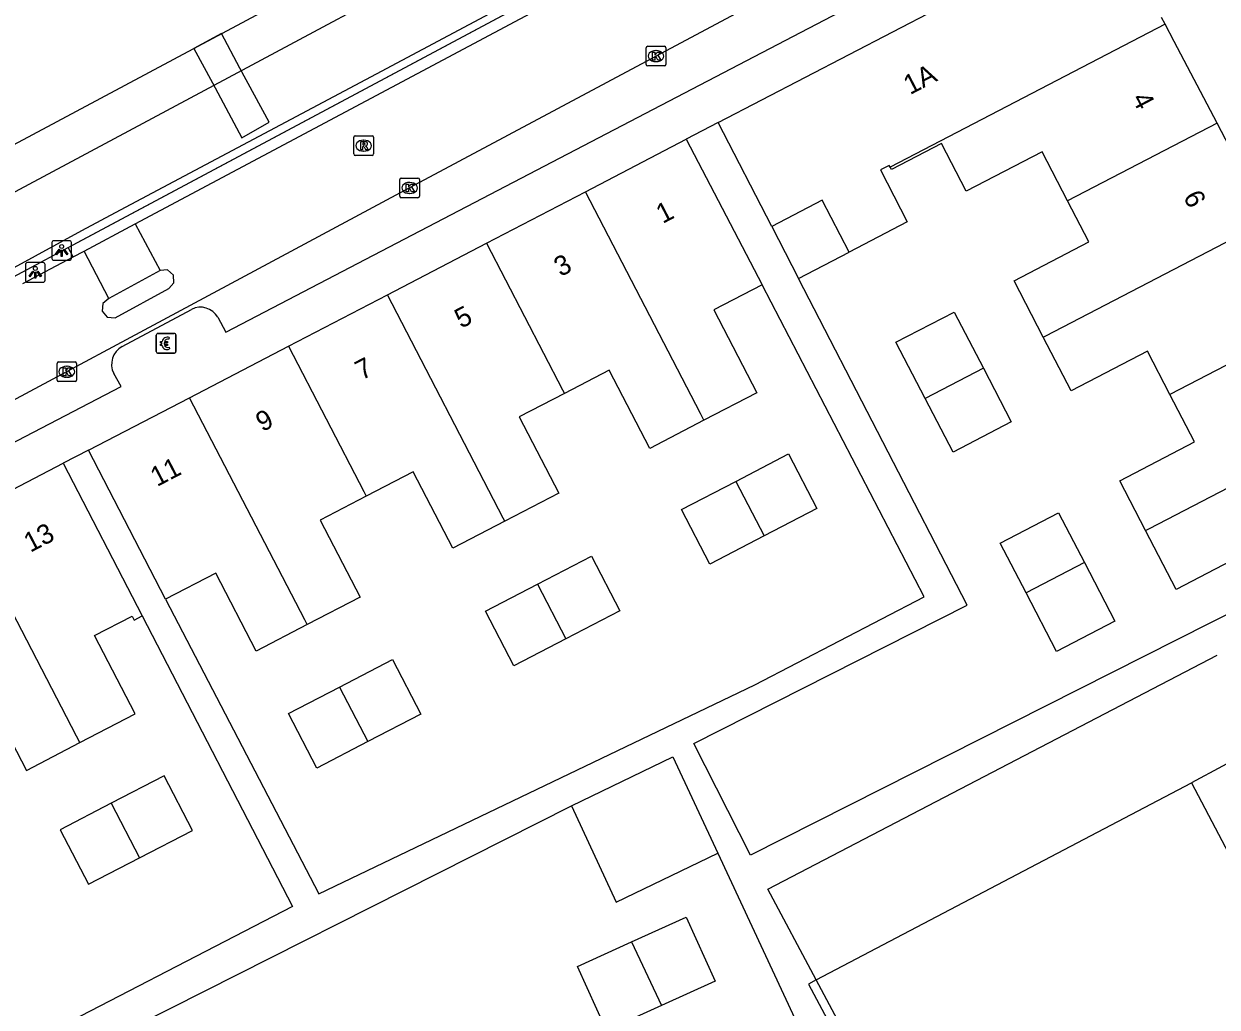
# Model space of a CAD drawing. Extents: x 159265 to 160143, y 383413 to 384319.
# Drawn here: x 159430.5 to 159491.4, y 384244.2 to 384294.3 of the extents above; entities that cross this region are included whole.
import ezdxf

# ---------------------------------------------------------------- set-up
doc = ezdxf.new("R2010")
doc.units = 0
for name, color, linetype in [('IMGEO_Betaalautomaat', 7, 'Continuous'), ('IMGEO_Dek', 7, 'Continuous'), ('IMGEO_Kolk', 7, 'Continuous'), ('IMGEO_Lichtpunt', 7, 'Continuous'), ('IMGEO_Pand', 7, 'Continuous'), ('IMGEO_Pand_nummerreeks', 7, 'Continuous'), ('IMGEO_Pand_overbouw', 7, 'Continuous'), ('IMGEO_Parkeervlak_open', 7, 'Continuous'), ('IMGEO_Pijler', 7, 'Continuous'), ('IMGEO_Rijbaan_lokaal_open', 7, 'Continuous'), ('IMGEO_Rijbaan_regionaal_gesloten', 7, 'Continuous'), ('IMGEO_Rioolput', 7, 'Continuous'), ('IMGEO_Voetpad_open', 7, 'Continuous')]:
    doc.layers.add(name, color=color, linetype=linetype)

msp = doc.modelspace()

# ---------------------------------------------------------------- linework, layer by layer
at = {"layer": 'IMGEO_Betaalautomaat'}
for p, q in [((159437.241, 384277.617), (159437.241, 384278.458)), ((159437.241, 384278.458), (159437.241, 384277.617)), ((159437.316, 384278.541), (159438.157, 384278.541)), ((159438.157, 384278.541), (159437.316, 384278.541)), ((159437.524, 384278.005), (159437.524, 384278.073)), ((159437.645, 384278.073), (159437.645, 384278.005)), ((159437.903, 384278.346), (159437.886, 384278.246)), ((159438.24, 384278.467), (159438.24, 384277.626)), ((159438.24, 384277.626), (159438.24, 384278.467)), ((159438.166, 384277.542), (159437.325, 384277.542)), ((159437.325, 384277.542), (159438.166, 384277.542)), ((159437.89, 384277.84), (159437.912, 384277.753))]:
    msp.add_line(p, q, dxfattribs=at)
for points in [[(159437.524, 384278.073), (159437.455, 384278.073), (159437.455, 384278.142), (159437.534, 384278.142)], [(159437.529, 384277.936), (159437.455, 384277.936), (159437.455, 384278.005), (159437.524, 384278.005)], [(159437.656, 384278.142), (159437.803, 384278.142), (159437.803, 384278.073), (159437.645, 384278.073)], [(159437.645, 384278.005), (159437.803, 384278.005), (159437.803, 384277.936), (159437.659, 384277.936)]]:
    msp.add_lwpolyline(points, dxfattribs=at)
for centre, radius, start, end in [((159437.319, 384278.464), 0.0779, 92.4484, 184.28452), ((159437.319, 384278.464), 0.0779, 92.4484, 184.28452), ((159437.817, 384278.066), 0.293, 73.01398, 165.01395), ((159437.823, 384278.079), 0.179, 69.32359, 159.56827), ((159438.163, 384278.464), 0.0779, 2.4484, 94.28452), ((159438.163, 384278.464), 0.0779, 2.4484, 94.28452), ((159437.319, 384277.62), 0.0779, 182.4484, 274.28452), ((159437.319, 384277.62), 0.0779, 182.4484, 274.28452), ((159437.79, 384277.991), 0.267, 191.80956, 297.03891), ((159437.823, 384278.006), 0.179, 202.76249, 291.86925), ((159438.163, 384277.62), 0.0779, 272.4484, 4.28452), ((159438.163, 384277.62), 0.0779, 272.4484, 4.28452)]:
    msp.add_arc(centre, radius, start, end, dxfattribs=at)
at = {"layer": 'IMGEO_Dek'}
msp.add_lwpolyline([(159491.36, 384314.274), (159488.508, 384319.441), (159420.978, 384283.376), (159423.629, 384278.478), (159423.819, 384278.126), (159430.178, 384281.556), (159433.217, 384283.18), (159480.051, 384308.213), (159482.507, 384309.525), (159484.046, 384310.348), (159490.989, 384314.076)], close=True, dxfattribs=at)
at = {"layer": 'IMGEO_Kolk'}
for p, q in [((159462.31, 384293.191), (159463.162, 384293.191)), ((159462.235, 384292.265), (159462.235, 384293.117)), ((159462.723, 384292.971), (159462.748, 384292.971)), ((159463.236, 384293.117), (159463.236, 384292.265)), ((159463.162, 384292.191), (159462.31, 384292.191)), ((159462.746, 384292.411), (159462.721, 384292.411)), ((159449.664, 384285.54), (159449.664, 384286.392)), ((159449.739, 384286.466), (159450.591, 384286.466)), ((159450.152, 384286.246), (159450.177, 384286.246)), ((159450.665, 384286.392), (159450.665, 384285.54)), ((159450.591, 384285.466), (159449.739, 384285.466)), ((159450.175, 384285.686), (159450.15, 384285.686)), ((159432.174, 384276.164), (159432.174, 384277.016)), ((159432.249, 384277.09), (159433.101, 384277.09)), ((159432.662, 384276.87), (159432.687, 384276.87)), ((159433.175, 384277.016), (159433.175, 384276.164)), ((159432.685, 384276.31), (159432.66, 384276.31)), ((159433.101, 384276.09), (159432.249, 384276.09))]:
    msp.add_line(p, q, dxfattribs=at)
for points in [[(159462.31, 384293.191), (159463.162, 384293.191)], [(159462.235, 384292.265), (159462.235, 384293.117)], [(159462.556, 384292.891), (159462.679, 384292.891), (159462.679, 384292.74), (159462.809, 384292.891), (159462.973, 384292.891), (159462.827, 384292.74), (159462.98, 384292.491), (159462.828, 384292.491), (159462.743, 384292.655), (159462.679, 384292.588), (159462.679, 384292.491), (159462.556, 384292.491), (159462.556, 384292.891)], [(159463.236, 384293.117), (159463.236, 384292.265)], [(159463.162, 384292.191), (159462.31, 384292.191)], [(159449.664, 384285.54), (159449.664, 384286.392)], [(159449.739, 384286.466), (159450.591, 384286.466)], [(159449.985, 384286.166), (159450.108, 384286.166), (159450.108, 384286.015), (159450.238, 384286.166), (159450.402, 384286.166), (159450.256, 384286.015), (159450.409, 384285.766), (159450.257, 384285.766), (159450.172, 384285.93), (159450.108, 384285.863), (159450.108, 384285.766), (159449.985, 384285.766), (159449.985, 384286.166)], [(159450.665, 384286.392), (159450.665, 384285.54)], [(159450.591, 384285.466), (159449.739, 384285.466)], [(159432.174, 384276.164), (159432.174, 384277.016)], [(159432.249, 384277.09), (159433.101, 384277.09)], [(159432.495, 384276.79), (159432.618, 384276.79), (159432.618, 384276.639), (159432.748, 384276.79), (159432.912, 384276.79), (159432.766, 384276.639), (159432.919, 384276.39), (159432.767, 384276.39), (159432.682, 384276.554), (159432.618, 384276.487), (159432.618, 384276.39), (159432.495, 384276.39), (159432.495, 384276.79)], [(159433.175, 384277.016), (159433.175, 384276.164)], [(159433.101, 384276.09), (159432.249, 384276.09)]]:
    msp.add_lwpolyline(points, dxfattribs=at)
for centre, start, end in [((159462.312, 384293.115), 91.55205, 178.44795), ((159462.312, 384293.115), 91.55205, 178.44795), ((159463.16, 384293.115), 1.55205, 88.44795), ((159463.16, 384293.115), 1.55205, 88.44795), ((159462.312, 384292.267), 181.55205, 268.44795), ((159462.312, 384292.267), 181.55205, 268.44795), ((159463.16, 384292.267), 271.55205, 358.44795), ((159463.16, 384292.267), 271.55205, 358.44795), ((159449.741, 384286.39), 91.55205, 178.44795), ((159449.741, 384286.39), 91.55205, 178.44795), ((159450.589, 384286.39), 1.55205, 88.44795), ((159450.589, 384286.39), 1.55205, 88.44795), ((159449.741, 384285.542), 181.55205, 268.44795), ((159449.741, 384285.542), 181.55205, 268.44795), ((159450.589, 384285.542), 271.55205, 358.44795), ((159450.589, 384285.542), 271.55205, 358.44795), ((159432.251, 384277.014), 91.55205, 178.44795), ((159432.251, 384277.014), 91.55205, 178.44795), ((159433.099, 384277.014), 1.55205, 88.44795), ((159433.099, 384277.014), 1.55205, 88.44795), ((159432.251, 384276.166), 181.55205, 268.44795), ((159432.251, 384276.166), 181.55205, 268.44795), ((159433.099, 384276.166), 271.55205, 358.44795), ((159433.099, 384276.166), 271.55205, 358.44795)]:
    msp.add_arc(centre, 0.0765, start, end, dxfattribs=at)
for centre, major_axis, ratio, start_param, end_param in [((159462.722, 384292.691), (-0.387, 0.002), 0.722429, 4.712389, 7.853982), ((159462.747, 384292.691), (-0.39, 0.002), 0.717154, 1.570796, 4.712389), ((159450.151, 384285.966), (-0.387, 0.002), 0.722429, 4.712389, 7.853982), ((159450.176, 384285.966), (-0.39, 0.002), 0.717154, 1.570796, 4.712389), ((159432.661, 384276.59), (-0.387, 0.002), 0.722429, 4.712389, 7.853982), ((159432.686, 384276.59), (-0.39, 0.002), 0.717154, 1.570796, 4.712389)]:
    msp.add_ellipse(centre, major_axis=major_axis, ratio=ratio, start_param=start_param, end_param=end_param, dxfattribs=at)
at = {"layer": 'IMGEO_Lichtpunt'}
for p, q in [((159431.915, 384283.181), (159431.915, 384282.374)), ((159431.915, 384283.181), (159431.915, 384282.374)), ((159432.817, 384283.276), (159432.009, 384283.276)), ((159432.817, 384283.276), (159432.009, 384283.276)), ((159432.911, 384282.374), (159432.911, 384283.181)), ((159432.911, 384282.374), (159432.911, 384283.181)), ((159432.009, 384282.28), (159432.817, 384282.28)), ((159432.009, 384282.28), (159432.817, 384282.28)), ((159430.568, 384282.062), (159430.568, 384281.255)), ((159430.568, 384282.062), (159430.568, 384281.255)), ((159431.47, 384282.157), (159430.662, 384282.157)), ((159431.47, 384282.157), (159430.662, 384282.157)), ((159431.564, 384281.255), (159431.564, 384282.062)), ((159431.564, 384281.255), (159431.564, 384282.062)), ((159430.662, 384281.161), (159431.47, 384281.161)), ((159430.662, 384281.161), (159431.47, 384281.161))]:
    msp.add_line(p, q, dxfattribs=at)
for points in [[(159432.289, 384282.845), (159432.328, 384282.817), (159432.14, 384282.555), (159432.102, 384282.582), (159432.289, 384282.845)], [(159432.501, 384282.817), (159432.539, 384282.844), (159432.726, 384282.582), (159432.687, 384282.554), (159432.501, 384282.817)], [(159432.391, 384282.797), (159432.438, 384282.797), (159432.438, 384282.475), (159432.391, 384282.475), (159432.391, 384282.797)], [(159430.942, 384281.726), (159430.981, 384281.698), (159430.793, 384281.436), (159430.755, 384281.463), (159430.942, 384281.726)], [(159431.044, 384281.678), (159431.091, 384281.678), (159431.091, 384281.356), (159431.044, 384281.356), (159431.044, 384281.678)], [(159431.154, 384281.698), (159431.192, 384281.725), (159431.379, 384281.463), (159431.34, 384281.435), (159431.154, 384281.698)]]:
    msp.add_lwpolyline(points, dxfattribs=at)
for centre in [(159432.414, 384282.979), (159431.067, 384281.86)]:
    msp.add_circle(centre, 0.0994, dxfattribs=at)
for centre, start, end in [((159432.009, 384283.181), 90, 180), ((159432.009, 384283.181), 90, 180), ((159432.817, 384283.181), 0, 90), ((159432.817, 384283.181), 0, 90), ((159432.009, 384282.374), 180, 270), ((159432.009, 384282.374), 180, 270), ((159432.817, 384282.374), 270, 0), ((159432.817, 384282.374), 270, 360), ((159430.662, 384282.062), 90, 180), ((159430.662, 384282.062), 90, 180), ((159431.47, 384282.062), 0, 90), ((159431.47, 384282.062), 0, 90), ((159430.662, 384281.255), 180, 270), ((159430.662, 384281.255), 180, 270), ((159431.47, 384281.255), 270, 0), ((159431.47, 384281.255), 270, 360)]:
    msp.add_arc(centre, 0.0946, start, end, dxfattribs=at)
at = {"layer": 'IMGEO_Pand'}
for points in [[(159465.907, 384289.302), (159483.724, 384298.576), (159485.247, 384295.649), (159487.194, 384296.641), (159487.054, 384296.907), (159487.284, 384297.028)], [(159488.713, 384294.315), (159488.533, 384294.658)], [(159488.713, 384294.315), (159474.686, 384287.023)], [(159491.358, 384289.262), (159489.176, 384293.437), (159488.713, 384294.315)], [(159468.641, 384284.002), (159465.907, 384289.302)], [(159491.358, 384289.262), (159483.737, 384285.302)], [(159493.945, 384284.313), (159491.358, 384289.262)], [(159459.132, 384285.773), (159464.271, 384288.446)], [(159464.271, 384288.446), (159468.152, 384281.018)], [(159483.737, 384285.302), (159482.432, 384287.812), (159478.566, 384285.802), (159477.298, 384288.241), (159474.743, 384286.913), (159474.686, 384287.023)], [(159474.686, 384287.023), (159474.636, 384287.118), (159474.182, 384286.882), (159475.557, 384284.238), (159472.584, 384282.692)], [(159454.082, 384283.147), (159459.132, 384285.773)], [(159465.181, 384274.119), (159464.999, 384274.47), (159459.132, 384285.773)], [(159472.584, 384282.692), (159471.208, 384285.336), (159468.641, 384284.002)], [(159482.492, 384278.362), (159481.003, 384281.226), (159484.823, 384283.212), (159483.737, 384285.302)], [(159482.492, 384278.362), (159482.623, 384278.43), (159493.945, 384284.313)], [(159468.641, 384284.002), (159470.008, 384281.352)], [(159449.032, 384280.52), (159454.082, 384283.147)], [(159454.082, 384283.147), (159457.964, 384275.668), (159458.058, 384275.487)], [(159470.008, 384281.352), (159472.584, 384282.692)], [(159468.152, 384281.018), (159465.693, 384279.742), (159467.884, 384275.522), (159465.181, 384274.119)], [(159443.982, 384277.894), (159449.032, 384280.52)], [(159455.027, 384268.971), (159454.944, 384269.131), (159449.032, 384280.52)], [(159476.463, 384275.23), (159474.975, 384278.092), (159477.948, 384279.638), (159479.437, 384276.775)], [(159496.532, 384279.363), (159488.956, 384275.428)], [(159488.956, 384275.428), (159487.805, 384277.641), (159483.917, 384275.62), (159482.492, 384278.362)], [(159438.932, 384275.268), (159443.982, 384277.894)], [(159443.982, 384277.894), (159447.829, 384270.484), (159447.95, 384270.251)], [(159479.437, 384276.775), (159480.863, 384274.032), (159477.89, 384272.487), (159476.463, 384275.23)], [(159479.437, 384276.775), (159476.463, 384275.23)], [(159465.181, 384274.119), (159462.415, 384272.683), (159460.344, 384276.673), (159458.058, 384275.487)], [(159433.775, 384272.585), (159438.932, 384275.268)], [(159444.939, 384263.696), (159444.816, 384263.933), (159438.932, 384275.268)], [(159458.058, 384275.487), (159455.753, 384274.29), (159457.774, 384270.397), (159455.027, 384268.971)], [(159487.716, 384268.49), (159486.397, 384271.027), (159490.213, 384273.011), (159488.956, 384275.428)], [(159487.716, 384268.49), (159487.921, 384268.597), (159499.118, 384274.415)], [(159437.717, 384264.998), (159433.775, 384272.585)], [(159427.328, 384269.238), (159432.484, 384271.922)], [(159432.484, 384271.922), (159436.516, 384264.134)], [(159466.8, 384271), (159469.503, 384272.404), (159470.949, 384269.619), (159468.246, 384268.216)], [(159455.027, 384268.971), (159452.37, 384267.592), (159450.345, 384271.494), (159447.95, 384270.251)], [(159468.246, 384268.216), (159465.479, 384266.78), (159464.034, 384269.564), (159466.8, 384271)], [(159466.8, 384271), (159468.246, 384268.216)], [(159447.95, 384270.251), (159445.594, 384269.028), (159447.636, 384265.095), (159444.939, 384263.696)], [(159433.339, 384257.673), (159433.165, 384258.008), (159427.328, 384269.238)], [(159481.616, 384265.321), (159480.298, 384267.856), (159483.271, 384269.402), (159484.589, 384266.866)], [(159494.353, 384265.476), (159493.26, 384267.563), (159489.275, 384265.491), (159487.716, 384268.49)], [(159456.697, 384265.755), (159459.444, 384267.181), (159460.889, 384264.397), (159458.142, 384262.971)], [(159484.589, 384266.866), (159486.149, 384263.866), (159483.176, 384262.32), (159481.616, 384265.321)], [(159484.589, 384266.866), (159481.616, 384265.321)], [(159444.939, 384263.696), (159442.338, 384262.346), (159440.273, 384266.325), (159437.717, 384264.998)], [(159458.142, 384262.971), (159455.484, 384261.591), (159454.039, 384264.375), (159456.697, 384265.755)], [(159456.697, 384265.755), (159458.142, 384262.971)], [(159433.339, 384257.673), (159436.159, 384259.138), (159434.082, 384263.133), (159436.004, 384264.132), (159436.112, 384263.924), (159436.516, 384264.134)], [(159446.593, 384260.509), (159449.29, 384261.909), (159450.736, 384259.125), (159448.039, 384257.725)], [(159448.039, 384257.725), (159445.437, 384256.374), (159443.992, 384259.159), (159446.593, 384260.509)], [(159446.593, 384260.509), (159448.039, 384257.725)], [(159426.23, 384259.025), (159428.546, 384260.229), (159430.611, 384256.255), (159433.339, 384257.673)], [(159458.422, 384254.443), (159463.6, 384256.944), (159465.887, 384252.041)], [(159436.391, 384251.801), (159439.085, 384253.2), (159437.639, 384255.984), (159434.944, 384254.584)], [(159470.912, 384245.571), (159490.056, 384255.626), (159496.073, 384244.188)], [(159434.944, 384254.584), (159432.342, 384253.233), (159433.788, 384250.449), (159436.391, 384251.801)], [(159434.944, 384254.584), (159436.391, 384251.801)], [(159458.422, 384254.443), (159460.71, 384249.54), (159465.887, 384252.041)], [(159461.479, 384247.507), (159464.278, 384248.775), (159465.76, 384245.506), (159463.013, 384244.261)], [(159463.013, 384244.261), (159460.208, 384242.99), (159458.726, 384246.259), (159461.479, 384247.507)], [(159461.479, 384247.507), (159463.013, 384244.261)], [(159477.039, 384234.058), (159470.912, 384245.571)]]:
    msp.add_lwpolyline(points, dxfattribs=at)
at = {"layer": 'IMGEO_Pand_overbouw'}
msp.add_lwpolyline([(159490.056, 384255.626), (159496.073, 384244.188), (159477.039, 384234.058), (159470.912, 384245.571), (159470.517, 384245.361), (159476.65, 384233.844), (159477.179, 384232.851), (159496.545, 384243.294), (159499.694, 384244.992), (159497.376, 384249.348), (159497.036, 384250), (159493.218, 384257.331)], close=True, dxfattribs=at)
at = {"layer": 'IMGEO_Parkeervlak_open'}
msp.add_lwpolyline([(159433.002, 384282.456), (159432.749, 384282.93), (159480.051, 384308.213)], dxfattribs=at)
at = {"layer": 'IMGEO_Pijler'}
msp.add_lwpolyline([(159440.564, 384293.836), (159439.153, 384293.082), (159440.101, 384291.322), (159441.606, 384288.53), (159442.997, 384289.321), (159441.51, 384292.081)], close=True, dxfattribs=at)
at = {"layer": 'IMGEO_Rijbaan_lokaal_open'}
for points in [[(159436.156, 384284.139), (159477.809, 384306.328), (159480.275, 384307.55)], [(159475.396, 384299.461), (159462.736, 384292.692), (159450.164, 384285.967), (159418.184, 384268.831), (159401.228, 384259.783), (159391.541, 384254.692), (159391.148, 384254.814)], [(159433.553, 384282.747), (159436.156, 384284.139)], [(159436.156, 384284.139), (159437.439, 384281.762)], [(159430.427, 384281.088), (159433.002, 384282.456)], [(159433.002, 384282.456), (159433.553, 384282.747)], [(159434.824, 384280.33), (159433.553, 384282.747)], [(159434.824, 384280.33), (159434.519, 384280.077), (159434.485, 384279.682), (159434.741, 384279.379), (159435.136, 384279.348), (159437.874, 384280.829), (159438.137, 384281.126), (159438.111, 384281.521), (159437.812, 384281.781), (159437.439, 384281.762)], [(159437.439, 384281.762), (159434.824, 384280.33)]]:
    msp.add_lwpolyline(points, dxfattribs=at)
at = {"layer": 'IMGEO_Rijbaan_regionaal_gesloten'}
for points in [[(159489.531, 384317.589), (159488.719, 384317.155), (159474.585, 384309.589), (159460.499, 384302.052), (159446.472, 384294.563), (159422.005, 384281.479)], [(159423.629, 384278.478), (159429.983, 384281.917), (159433.442, 384283.79), (159435.406, 384284.854), (159448.468, 384291.784), (159464.216, 384300.192), (159479.855, 384308.569), (159480.117, 384308.71), (159481.376, 384309.31), (159482.698, 384310.074), (159483.205, 384310.367), (159484.438, 384311.028), (159490.788, 384314.434), (159491.161, 384314.634)]]:
    msp.add_lwpolyline(points, dxfattribs=at)
at = {"layer": 'IMGEO_Rioolput'}
for p, q in [((159447.319, 384287.698), (159447.319, 384288.55)), ((159447.394, 384288.624), (159448.246, 384288.624)), ((159447.807, 384288.404), (159447.832, 384288.404)), ((159448.32, 384288.55), (159448.32, 384287.698)), ((159447.83, 384287.844), (159447.805, 384287.844)), ((159448.246, 384287.624), (159447.394, 384287.624))]:
    msp.add_line(p, q, dxfattribs=at)
for points in [[(159447.319, 384287.698), (159447.319, 384288.55)], [(159447.394, 384288.624), (159448.246, 384288.624)], [(159447.908, 384288.322), (159447.656, 384288.324), (159447.656, 384287.924)], [(159448.32, 384288.55), (159448.32, 384287.698)], [(159447.656, 384287.924), (159447.78, 384287.924), (159447.78, 384288.086), (159447.791, 384288.086)], [(159447.834, 384288.243), (159447.78, 384288.243), (159447.78, 384288.162)], [(159447.78, 384288.162), (159447.832, 384288.162)], [(159447.838, 384288.057), (159447.909, 384287.924), (159448.049, 384287.924), (159447.984, 384288.05)], [(159448.246, 384287.624), (159447.394, 384287.624)]]:
    msp.add_lwpolyline(points, dxfattribs=at)
for centre, radius, start, end in [((159447.396, 384288.548), 0.0765, 91.55205, 178.44795), ((159447.396, 384288.548), 0.0765, 91.55205, 178.44795), ((159447.907, 384288.212), 0.109, 350.36119, 89.41601), ((159448.244, 384288.548), 0.0765, 1.55205, 88.44795), ((159448.244, 384288.548), 0.0765, 1.55205, 88.44795), ((159447.79, 384288.033), 0.0533, 26.02933, 88.69889), ((159447.816, 384288.351), 0.19, 274.7715, 282.96867), ((159447.84, 384288.147), 0.0964, 77.00612, 93.18647), ((159447.854, 384288.204), 0.0378, 276.66336, 79.67722), ((159447.905, 384288.212), 0.112, 277.58423, 350.98172), ((159447.889, 384287.997), 0.108, 29.51342, 73.79051), ((159447.396, 384287.7), 0.0765, 181.55205, 268.44795), ((159447.396, 384287.7), 0.0765, 181.55205, 268.44795), ((159448.244, 384287.7), 0.0765, 271.55205, 358.44795), ((159448.244, 384287.7), 0.0765, 271.55205, 358.44795)]:
    msp.add_arc(centre, radius, start, end, dxfattribs=at)
for centre, major_axis, ratio, start_param, end_param in [((159447.806, 384288.124), (-0.387, 0.002), 0.722429, 4.712389, 7.853982), ((159447.831, 384288.124), (-0.39, 0.002), 0.717154, 1.570796, 4.712389)]:
    msp.add_ellipse(centre, major_axis=major_axis, ratio=ratio, start_param=start_param, end_param=end_param, dxfattribs=at)
at = {"layer": 'IMGEO_Voetpad_open'}
for points in [[(159440.371, 384279.374), (159440.795, 384278.605), (159472.92, 384295.355)], [(159465.907, 384289.302), (159464.271, 384288.446)], [(159437.717, 384264.998), (159445.528, 384249.965), (159467.775, 384260.622), (159476.41, 384265.103), (159468.152, 384281.018)], [(159494.353, 384265.476), (159467.549, 384251.929), (159464.666, 384257.632), (159478.609, 384264.679), (159470.008, 384281.352)], [(159435.501, 384277.872), (159439.032, 384279.769)], [(159393.93, 384254.235), (159435.444, 384275.844), (159435.072, 384276.504)], [(159433.775, 384272.585), (159432.484, 384271.922)], [(159436.516, 384264.134), (159444.184, 384249.322), (159429.914, 384241.934), (159413.417, 384234.259), (159414.2, 384232.576), (159421.573, 384236.183)], [(159470.912, 384245.571), (159468.447, 384250.203), (159491.368, 384262.132)], [(159440.303, 384225.576), (159432.891, 384241.57), (159458.422, 384254.443)], [(159465.887, 384252.041), (159471.56, 384239.877)]]:
    msp.add_lwpolyline(points, dxfattribs=at)
for centre, radius, start, end in [((159439.497, 384278.878), 1.005, 29.57532, 117.55296), ((159435.973, 384276.973), 1.016, 117.68964, 207.48788)]:
    msp.add_arc(centre, radius, start, end, dxfattribs=at)

# ---------------------------------------------------------------- texts
at = {"layer": 'IMGEO_Pand_nummerreeks'}
for s, rotation, p in [('1A', 27.49761, (159475.697, 384290.7)), ('4', 297.60212, (159486.99, 384290.533)), ('6', 297.60212, (159489.611, 384285.519)), ('1', 27.48075, (159463.072, 384284.125)), ('3', 27.47853, (159457.865, 384281.417)), ('5', 27.47853, (159452.794, 384278.78)), ('7', 27.47906, (159447.723, 384276.142)), ('9', 27.47853, (159442.651, 384273.505)), ('11', 27.47853, (159437.273, 384270.707)), ('13', 27.49419, (159430.812, 384267.354))]:
    msp.add_text(s, height=1, rotation=rotation, dxfattribs=at).set_placement(p)

doc.saveas('drawing.dxf')
